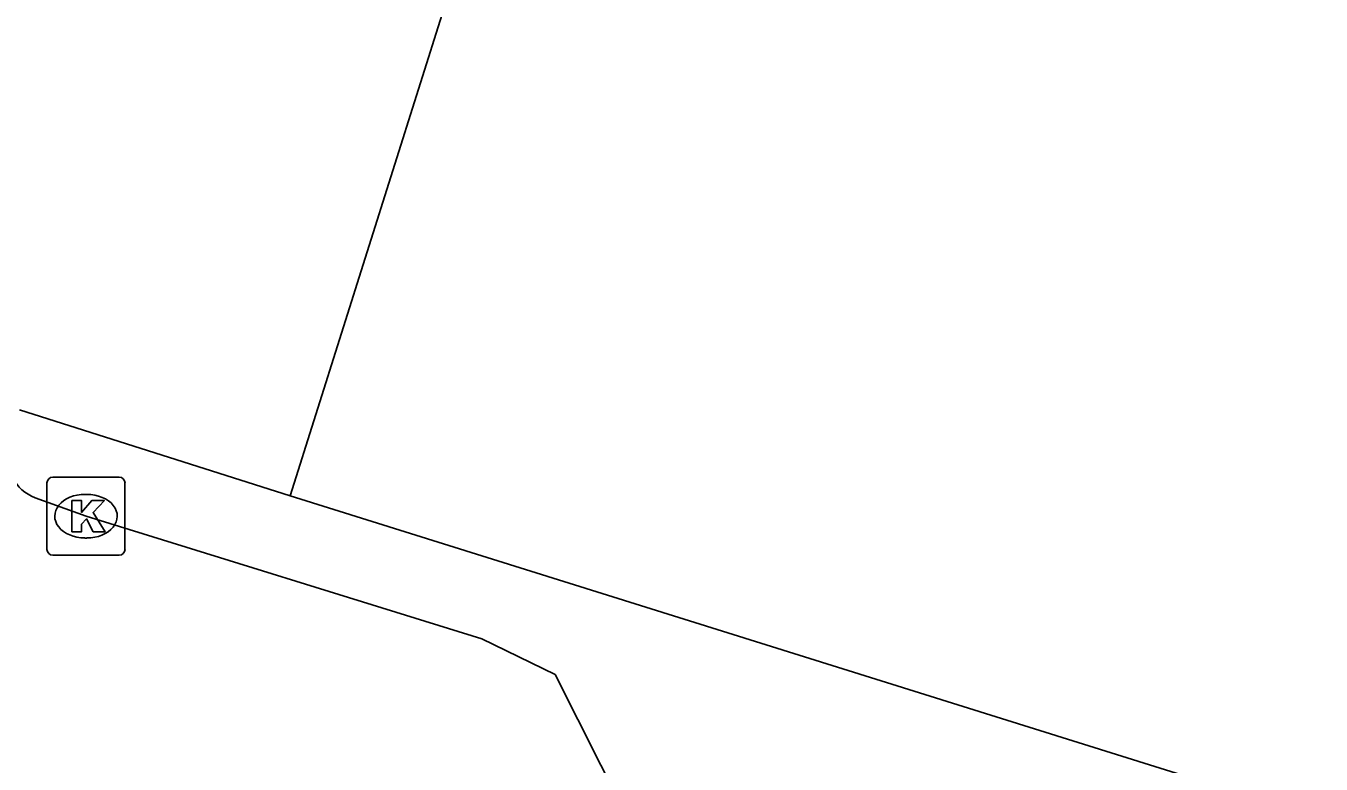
# Model space of a CAD drawing. Extents: x 160676 to 161153, y 383244 to 383713.
# Drawn here: x 160953.49 to 160970.1, y 383383.16 to 383392.62 of the extents above; entities that cross this region are included whole.
import ezdxf

# ---------------------------------------------------------------- set-up
doc = ezdxf.new("R2010")
doc.units = 0
for name, color, linetype in [('IMGEO_Hek', 7, 'Continuous'), ('IMGEO_Kolk', 7, 'Continuous'), ('IMGEO_Pand', 7, 'Continuous'), ('IMGEO_Rijbaan_lokaal_open', 7, 'Continuous'), ('IMGEO_Voetpad_open', 7, 'Continuous')]:
    doc.layers.add(name, color=color, linetype=linetype)

msp = doc.modelspace()

# ---------------------------------------------------------------- linework, layer by layer
at = {"layer": 'IMGEO_Hek'}
msp.add_lwpolyline([(160956.878, 383386.599), (160953.403, 383387.701)], dxfattribs=at)
at = {"layer": 'IMGEO_Kolk'}
for p, q in [((160953.831, 383386.837), (160954.683, 383386.837)), ((160953.756, 383385.911), (160953.756, 383386.763)), ((160954.244, 383386.617), (160954.269, 383386.617)), ((160954.757, 383386.763), (160954.757, 383385.911)), ((160954.267, 383386.057), (160954.242, 383386.057)), ((160954.683, 383385.837), (160953.831, 383385.837))]:
    msp.add_line(p, q, dxfattribs=at)
for points in [[(160953.831, 383386.837), (160954.683, 383386.837)], [(160953.756, 383385.911), (160953.756, 383386.763)], [(160954.757, 383386.763), (160954.757, 383385.911)], [(160954.077, 383386.537), (160954.2, 383386.537), (160954.2, 383386.386), (160954.33, 383386.537), (160954.494, 383386.537), (160954.348, 383386.386), (160954.501, 383386.137), (160954.349, 383386.137), (160954.264, 383386.301), (160954.2, 383386.234), (160954.2, 383386.137), (160954.077, 383386.137), (160954.077, 383386.537)], [(160954.683, 383385.837), (160953.831, 383385.837)]]:
    msp.add_lwpolyline(points, dxfattribs=at)
for centre, start, end in [((160953.833, 383386.761), 91.552, 178.448), ((160953.833, 383386.761), 91.552, 178.448), ((160954.681, 383386.761), 1.552, 88.448), ((160954.681, 383386.761), 1.552, 88.448), ((160953.833, 383385.913), 181.552, 268.448), ((160953.833, 383385.913), 181.552, 268.448), ((160954.681, 383385.913), 271.552, 358.448), ((160954.681, 383385.913), 271.552, 358.448)]:
    msp.add_arc(centre, 0.0765, start, end, dxfattribs=at)
for centre, major_axis, ratio, start_param, end_param in [((160954.243, 383386.337), (-0.387, 0.002), 0.722429, 4.712389, 7.853982), ((160954.268, 383386.337), (-0.39, 0.002), 0.717154, 1.570796, 4.712389)]:
    msp.add_ellipse(centre, major_axis=major_axis, ratio=ratio, start_param=start_param, end_param=end_param, dxfattribs=at)
at = {"layer": 'IMGEO_Pand'}
for points in [[(160956.878, 383386.599), (160959.18, 383393.905)], [(160956.878, 383386.599), (160984.676, 383377.898)]]:
    msp.add_lwpolyline(points, dxfattribs=at)
at = {"layer": 'IMGEO_Rijbaan_lokaal_open'}
msp.add_lwpolyline([(160961.737, 383381.406), (160960.274, 383384.306), (160959.333, 383384.763), (160954.258, 383386.338), (160953.605, 383386.573)], dxfattribs=at)
msp.add_arc((160953.79, 383387.068), 0.528, 163.9429, 249.5442, dxfattribs=at)
at = {"layer": 'IMGEO_Voetpad_open'}
msp.add_lwpolyline([(160953.403, 383387.701), (160956.878, 383386.599)], dxfattribs=at)

doc.saveas('drawing.dxf')
